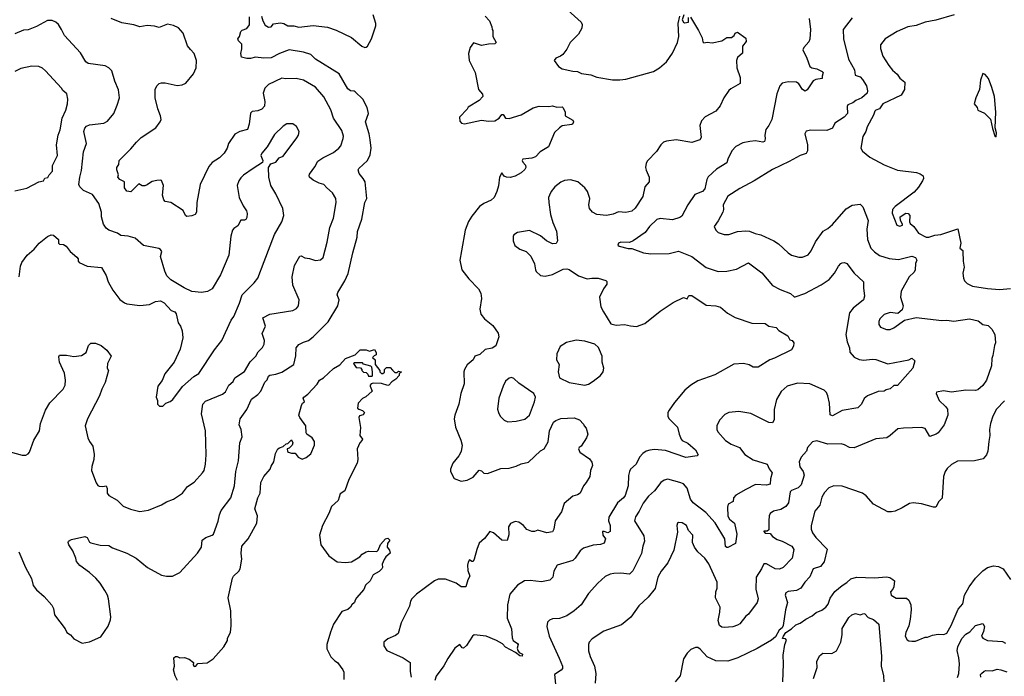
# Model space of a CAD drawing. Extents: x 1933546 to 2138868, y 524910 to 667279.
# Tile 439 of 466: x 2085404 to 2093594, y 613601 to 619066. Entities that reach past the tile are written whole.
import ezdxf

# ---------------------------------------------------------------- set-up
doc = ezdxf.new("R2010")
doc.units = 0

msp = doc.modelspace()

# ---------------------------------------------------------------- linework, layer by layer
at = {"layer": '0CON10XD'}
for points in [[(2089963.8, 619145), (2090073.8, 619045), (2090083.8, 619025), (2090081.2, 618995), (2090053.3, 618945), (2089983.8, 618875), (2089955, 618820), (2089921.2, 618775), (2089901.2, 618761.2), (2089862.5, 618745), (2089850, 618725), (2089886.1, 618676.1), (2089916.1, 618656.1), (2090005, 618636.2), (2090045, 618634), (2090077.7, 618617.7), (2090155, 618606), (2090205, 618588), (2090335, 618566), (2090395, 618564.2), (2090445, 618571.2), (2090675, 618634.2), (2090725.5, 618664.5), (2090783.3, 618715), (2090835, 618786.2), (2090875.9, 618875.9), (2090885.5, 618925), (2090881.9, 619035), (2090894.3, 619095)], [(2085325, 615470), (2085425, 615442.5), (2085455, 615442.5), (2085475, 615452.5), (2085486.7, 615465), (2085521.2, 615565), (2085568, 615645), (2085578.8, 615705), (2085618.6, 615815), (2085655, 615875.8), (2085765, 615991.2), (2085782, 616025), (2085785.8, 616065), (2085777.8, 616125), (2085734.5, 616215), (2085730.8, 616259.2), (2085735, 616272.5), (2085795, 616273.3), (2085855, 616262), (2085918.3, 616271.7), (2085956.7, 616295), (2085977.5, 616355), (2085996.7, 616373.3), (2086035, 616373.8), (2086083.1, 616353.1), (2086130, 616315), (2086166.2, 616265), (2086133.8, 616205), (2086133.3, 616165), (2086143.3, 616145), (2086116, 616045), (2086088.3, 615991.7), (2086068, 615935), (2085968, 615745), (2085948.6, 615685), (2085970.6, 615585), (2085983.8, 615553.8), (2086012.5, 615515), (2086023.9, 615446.1), (2086020.8, 615405), (2086003.2, 615346.8), (2086000.8, 615315), (2086040.9, 615210.9), (2086055, 615190), (2086065, 615183.3), (2086095, 615180), (2086125, 615186.2), (2086132.5, 615165), (2086133.1, 615125), (2086145, 615106.7), (2086215, 615066.7), (2086265, 615017.5), (2086325, 614991.2), (2086405, 614973.3), (2086476.4, 614983.6), (2086585, 615026.7), (2086625, 615053.3), (2086683.6, 615076.4), (2086757.5, 615125), (2086800.5, 615179.5), (2086855, 615216.7), (2086926.2, 615295), (2086938, 615315), (2086950, 615365), (2086955.7, 615445), (2086948.6, 615645), (2086916.5, 615785), (2086926.5, 615865), (2086950.4, 615889.6), (2087091.4, 615948.6), (2087115, 615968), (2087144.5, 616025), (2087180.6, 616055), (2087193.8, 616085), (2087275, 616138.8), (2087322.1, 616217.9), (2087368.6, 616265), (2087388.7, 616301.3), (2087425, 616336), (2087438.6, 616365), (2087440.6, 616395), (2087421.9, 616455), (2087448.7, 616515), (2087426.7, 616585), (2087484.4, 616615.6), (2087677.5, 616645), (2087707.9, 616662.1), (2087724, 616685), (2087728.8, 616735), (2087676.2, 616855), (2087670.5, 616925), (2087690.4, 617019.6), (2087735, 617096.7), (2087745, 617100), (2087775, 617082.5), (2087815, 617078.8), (2087865, 617060.8), (2087905, 617066.2), (2087929.2, 617085), (2087962.9, 617212.9), (2087984.5, 617335), (2088015.5, 617415), (2088035.6, 617544.4), (2088035, 617577.5), (2088007.5, 617625), (2087958.8, 617665), (2087935, 617694), (2087895, 617705.4), (2087845, 617731.1), (2087816, 617755), (2087812.5, 617765), (2087815, 617780), (2087860.2, 617839.8), (2087885, 617888.6), (2087924.6, 617915.4), (2088015, 617960.6), (2088059.2, 617995), (2088075, 618016.2), (2088095.8, 618075.8), (2088096.9, 618095), (2088082.9, 618142.9), (2088015.8, 618245), (2087992.9, 618315), (2087935, 618424), (2087863.7, 618503.7), (2087765, 618563.1), (2087705, 618576.9), (2087615, 618574.3), (2087585, 618579.4), (2087473.6, 618526.4), (2087442, 618495), (2087429.4, 618455), (2087444.4, 618385), (2087440.9, 618345), (2087419.2, 618320.8), (2087385, 618305.7), (2087338.3, 618301.7), (2087325, 618287.5), (2087314.2, 618195.8), (2087298.3, 618151.7), (2087234.2, 618135.8), (2087195, 618113.8), (2087140, 618035), (2087131.1, 617995), (2087105, 617955.8), (2087065, 617916), (2087005, 617875.8), (2086976.4, 617843.6), (2086905.7, 617695), (2086877.5, 617545), (2086875.7, 617465), (2086864, 617445), (2086835, 617433.8), (2086795, 617428.8), (2086784, 617435), (2086765, 617477.5), (2086662.5, 617545), (2086615, 617552.5), (2086602.5, 617565), (2086592.5, 617605), (2086599.2, 617685), (2086585, 617726.7), (2086575, 617731.2), (2086545, 617728), (2086505, 617718.8), (2086484.2, 617705.8), (2086465, 617690), (2086445, 617683.3), (2086423.8, 617683.8), (2086395, 617700), (2086327.5, 617632.5), (2086295, 617638.8), (2086277.5, 617665), (2086275.6, 617715.6), (2086236.7, 617735), (2086220, 617755), (2086226.7, 617775), (2086213.3, 617815), (2086213.3, 617835), (2086229.3, 617860.7), (2086231.2, 617895), (2086329.8, 617990.2), (2086375, 618047.1), (2086414.2, 618085), (2086535.8, 618164.2), (2086573.3, 618215), (2086580, 618235), (2086576.2, 618265), (2086552.9, 618325), (2086532.5, 618415), (2086531.4, 618485), (2086544.2, 618515.8), (2086565, 618533.8), (2086585, 618540), (2086615, 618540), (2086715, 618517.5), (2086757, 618523), (2086785, 618538), (2086849.2, 618615), (2086872, 618665), (2086875.8, 618725), (2086855.7, 618785), (2086825, 618817.8), (2086799.3, 618849.3), (2086765, 618952.5), (2086726.4, 618996.4), (2086685, 619017.5), (2086635, 619029.2), (2086565, 619000), (2086525, 619010.6), (2086465, 619015.8), (2086405, 619007.1), (2086355, 619022), (2086255, 619038.1), (2086165, 619074.4)], [(2085401.2, 616925), (2085410, 617015), (2085421.2, 617045), (2085466.7, 617105), (2085525, 617156.7), (2085566.7, 617205), (2085635, 617261.2), (2085665, 617273.8), (2085685, 617273.3), (2085727.5, 617235), (2085726, 617205), (2085735, 617197.5), (2085767.5, 617195), (2085789.7, 617179.7), (2085825, 617136.7), (2085879.3, 617089.3), (2085890, 617075), (2085890, 617055), (2085900, 617045), (2085965, 617013.8), (2086083.8, 617003.8), (2086125, 616937.5), (2086141.2, 616885), (2086178.8, 616815), (2086236.1, 616736.1), (2086275, 616710), (2086295, 616701.2), (2086405, 616687.5), (2086485, 616694.2), (2086535, 616720), (2086575, 616726), (2086605, 616708.8), (2086665, 616646.2), (2086695, 616633.3), (2086705, 616617.5), (2086722.3, 616542.3), (2086743.3, 616515), (2086756.7, 616475), (2086761.7, 616418.3), (2086737.9, 616322.1), (2086690, 616215), (2086655, 616173.3), (2086612.7, 616117.3), (2086588.3, 616061.7), (2086553.3, 616015), (2086540, 615925), (2086550, 615895), (2086550, 615865), (2086568.3, 615848.3), (2086595, 615850), (2086620, 615875), (2086655, 615887.5), (2086677.5, 615905), (2086758.3, 616011.7), (2086854.2, 616095.8), (2086895, 616120), (2087025, 616318.8), (2087085.8, 616395), (2087162.5, 616565), (2087186, 616595), (2087233.1, 616705), (2087254.3, 616775), (2087355, 616876.7), (2087383.8, 616915), (2087438, 617052), (2087523.2, 617276.8), (2087585, 617383.3), (2087602, 617435), (2087592.5, 617495), (2087536, 617615), (2087493.8, 617685), (2087476.2, 617755), (2087473.6, 617836.4), (2087492.5, 617865), (2087535, 617878.8), (2087562.5, 617915), (2087595, 617928.8), (2087708.3, 618081.7), (2087723.3, 618105), (2087728.8, 618135), (2087705.8, 618175.8), (2087677.5, 618197.5), (2087625, 618198.8), (2087595, 618178.8), (2087525, 618108.8), (2087463.1, 618006.9), (2087418.8, 617955), (2087408.8, 617935), (2087426.7, 617893.3), (2087423.3, 617876.7), (2087345, 617826.7), (2087265, 617771.2), (2087245, 617750), (2087227.1, 617725), (2087214.3, 617685), (2087231.2, 617585), (2087263.3, 617515), (2087290, 617475), (2087296.4, 617453.6), (2087295, 617420), (2087286.4, 617403.6), (2087275, 617397.5), (2087243.6, 617396.4), (2087218.8, 617351.2), (2087185, 617327.5), (2087175, 617312.5), (2087161.9, 617265), (2087144.2, 617105), (2087075, 616943.3), (2087006.2, 616825), (2086965.8, 616804.2), (2086915.7, 616794.3), (2086836.8, 616803.2), (2086773, 616833), (2086660.8, 616900.8), (2086627.5, 616935), (2086611.3, 616971.3), (2086576.2, 617095), (2086586.2, 617135), (2086574.2, 617154.2), (2086561.9, 617161.9), (2086435, 617186.9), (2086365, 617246.2), (2086307, 617263), (2086245, 617270.8), (2086218, 617288), (2086146.7, 617315), (2086125, 617331.2), (2086101.2, 617365), (2086085.6, 617425.6), (2086084.2, 617465), (2086062, 617535), (2086009.7, 617609.7), (2085934.3, 617645), (2085905.6, 617675), (2085896.7, 617695), (2085903.9, 617755), (2085919.1, 617810.9), (2085936.2, 617965), (2085959.5, 618035), (2085938.1, 618135), (2085946.6, 618163.4), (2085961.1, 618178.9), (2085985, 618190.6), (2086105, 618204.4), (2086135, 618220.8), (2086188.8, 618285), (2086215.7, 618354.3), (2086235.8, 618415), (2086227, 618483), (2086196.2, 618555), (2086170.7, 618640.7), (2086145.8, 618665.8), (2086115, 618681.2), (2085975, 618700), (2085955, 618713.8), (2085910.3, 618790.3), (2085775.8, 618935), (2085752.5, 618985), (2085726.2, 619025), (2085705, 619044), (2085675, 619060), (2085635, 619060), (2085545, 619008), (2085475, 618982), (2085435, 618978.1), (2085365, 618947.5)], [(2085396.6, 614636.6), (2085452.9, 614505), (2085503.8, 614415), (2085517.3, 614357.3), (2085545, 614320), (2085608, 614265), (2085672.2, 614192.2), (2085686.4, 614165), (2085692.9, 614112.9), (2085782.5, 613995), (2085796.4, 613966.4), (2085827.5, 613945), (2085855, 613912.5), (2085925, 613877.5), (2085985, 613887.5), (2086079.3, 613930.7), (2086140.7, 614019.3), (2086159.3, 614070.7), (2086161.2, 614095), (2086143.8, 614245), (2086135, 614277.5), (2086113.3, 614315), (2086073.8, 614375), (2086036.6, 614416.6), (2085984.5, 614464.5), (2085905, 614522.9), (2085876.9, 614555), (2085871.5, 614585), (2085845.4, 614645.4), (2085811.9, 614695), (2085807.1, 614715), (2085811.4, 614725), (2085835, 614739.6), (2085945, 614763.5), (2085966, 614755), (2085985, 614717.5), (2085995, 614710.8), (2086075, 614691.4), (2086145, 614688.6), (2086175, 614669.4), (2086296.9, 614626.9), (2086374, 614585), (2086466.2, 614505), (2086585, 614441.2), (2086625, 614433.8), (2086675, 614433.8), (2086735.7, 614464.3), (2086883.8, 614625), (2086916.2, 614675), (2086923.3, 614735), (2086953.8, 614755), (2087005, 614774.5), (2087015.3, 614784.7), (2087055, 614892.5), (2087065.6, 614944.4), (2087080.2, 614979.8), (2087160, 615085), (2087191.5, 615185), (2087203.1, 615305), (2087224.5, 615395), (2087234.3, 615545), (2087254.2, 615595), (2087246, 615655), (2087228.6, 615695), (2087238.1, 615745), (2087295, 615822), (2087333.1, 615906.9), (2087384.2, 615945), (2087411.4, 615975), (2087442.1, 616047.9), (2087463.1, 616066.9), (2087475, 616098), (2087485, 616105.7), (2087535, 616114.5), (2087585, 616133.3), (2087683.8, 616195), (2087702.4, 616267.6), (2087703.1, 616335), (2087725, 616362), (2087765, 616382.9), (2087805.5, 616394.5), (2087845.8, 616425), (2087968.9, 616551.1), (2088049.2, 616685), (2088061.2, 616735), (2088045.8, 616775), (2088049.2, 616795), (2088108.5, 616891.5), (2088135.5, 616954.5), (2088174.3, 617125), (2088212, 617255), (2088213.9, 617303.9), (2088250.8, 617405), (2088275.8, 617545), (2088291.3, 617578.7), (2088277.1, 617715), (2088262.5, 617745), (2088227.1, 617785), (2088220, 617815), (2088225, 617826), (2088297.5, 617895), (2088318.6, 617941.4), (2088327.5, 617995), (2088320, 618065), (2088312.2, 618115), (2088281.9, 618215), (2088306, 618285), (2088294, 618335), (2088257.1, 618405), (2088195, 618464.3), (2088185, 618470.8), (2088155, 618472.5), (2088135, 618490.6), (2088060.6, 618615), (2087865, 618736.2), (2087824.7, 618774.7), (2087765, 618796.2), (2087645, 618813.6), (2087565, 618783.1), (2087495, 618747.8), (2087435, 618745.6), (2087365.8, 618754.2), (2087323, 618743), (2087295, 618742.5), (2087250, 618755), (2087242.5, 618785), (2087251.7, 618821.7), (2087251.7, 618861.7), (2087225, 618890), (2087220, 618905), (2087233.6, 618926.4), (2087245, 618967.5), (2087255, 618977.5), (2087295, 618992.5), (2087315, 619022.5), (2087315, 619090)], [(2087415.7, 619095), (2087425.8, 619055), (2087445, 619020), (2087473, 619003), (2087495, 619006.2), (2087515, 619030), (2087575, 619040.6), (2087600, 619035), (2087635, 619013.1), (2087685, 619014.3), (2087725, 619003.3), (2087845, 619016.7), (2087963.2, 619003.2), (2088037.8, 618977.8), (2088165, 618918.6), (2088250, 618845), (2088275, 618833.8), (2088285, 618836.7), (2088296.7, 618845), (2088331.2, 618905), (2088367.5, 619015), (2088366.7, 619035), (2088343.8, 619105)], [(2090985, 619086.2), (2091051.2, 618975), (2091080, 618915), (2091085, 618882.5), (2091095, 618872.5), (2091121.2, 618878.8), (2091165, 618873.8), (2091245, 618888.8), (2091285, 618916.9), (2091325, 618916), (2091346.2, 618935), (2091355, 618952.5), (2091375, 618962.5), (2091443, 618913), (2091447.5, 618885), (2091417.5, 618845), (2091415, 618787.5), (2091375, 618750), (2091366, 618725), (2091370, 618665), (2091397.5, 618585), (2091396.2, 618535), (2091319.5, 618490.5), (2091303.3, 618475), (2091261.2, 618415), (2091230.5, 618349.5), (2091193.3, 618305), (2091105, 618256), (2091076.2, 618225), (2091062, 618185), (2091071.2, 618085), (2091060, 618065), (2090995, 618044.3), (2090865, 618066.9), (2090785, 618055.7), (2090758.8, 618045), (2090736, 618025), (2090700.5, 617969.5), (2090625, 617890), (2090615, 617872.5), (2090610.8, 617835), (2090615, 617812.5), (2090641.2, 617755), (2090640, 617715), (2090603.8, 617675), (2090586, 617595), (2090523, 617497), (2090495, 617473.3), (2090445, 617462.2), (2090385, 617465.7), (2090341.7, 617448.3), (2090285, 617435.5), (2090203.7, 617443.7), (2090167.5, 617465), (2090144.3, 617495), (2090139.2, 617525), (2090146.1, 617576.1), (2090125.7, 617635.7), (2090106.2, 617665), (2090047.3, 617717.3), (2089985, 617733.8), (2089935, 617728), (2089905, 617714), (2089855.6, 617674.4), (2089824.3, 617635.7), (2089810, 617605), (2089804, 617585), (2089804.2, 617544.2), (2089818, 617445), (2089837.7, 617377.7), (2089868, 617305), (2089878.8, 617225), (2089866.1, 617203.9), (2089835, 617200), (2089785, 617226), (2089735, 617265.8), (2089645, 617310), (2089545, 617294), (2089513.8, 617275), (2089508.3, 617261.7), (2089510, 617225), (2089523.8, 617185), (2089565, 617156), (2089617.5, 617135), (2089655, 617097.5), (2089687.5, 617035), (2089693.6, 616983.6), (2089700.7, 616970.7), (2089735, 616937.5), (2089775, 616930), (2089835, 616946.2), (2089925, 616988), (2089955, 616992.5), (2089975, 616986), (2090052.6, 616932.6), (2090125, 616907.5), (2090164.3, 616915.7), (2090215, 616914), (2090280, 616895), (2090287, 616887), (2090287.5, 616865), (2090258.8, 616825), (2090226.2, 616755), (2090238.8, 616675), (2090258.8, 616635), (2090320, 616535), (2090365, 616523.8), (2090435, 616528), (2090483.6, 616516.4), (2090535, 616512.5), (2090603.6, 616536.4), (2090730.2, 616639.8), (2090838.3, 616711.7), (2090925, 616754), (2090956.6, 616743.4), (2090970, 616770), (2090995, 616771.2), (2091115, 616690.8), (2091195, 616683.8), (2091232.7, 616672.7), (2091292.1, 616622.1), (2091355, 616586.2), (2091495, 616541.2), (2091605, 616538), (2091635, 616513.8), (2091696.7, 616505), (2091719.5, 616479.5), (2091793.8, 616435), (2091810.7, 616400.7), (2091830, 616395), (2091842.5, 616375), (2091841.7, 616348.3), (2091823, 616317), (2091682.6, 616247.4), (2091644.5, 616235.5), (2091547.5, 616175), (2091505, 616172.9), (2091471.9, 616191.9), (2091425, 616202.9), (2091345, 616199.2), (2091185, 616110.6), (2091045, 616059.2), (2090987, 616023), (2090937.9, 615982.1), (2090850.5, 615879.5), (2090805.6, 615814.4), (2090794, 615795), (2090794.4, 615764.4), (2090806.2, 615745), (2090876.2, 615675), (2090888.8, 615615), (2090905.8, 615575), (2090915, 615564.2), (2090960.5, 615540.5), (2091025.8, 615485), (2091047.5, 615445), (2091040, 615435), (2090945, 615420.8), (2090775, 615479.2), (2090685, 615487.3), (2090645, 615482.5), (2090615.5, 615474.5), (2090587.5, 615455), (2090560.8, 615425), (2090533.1, 615365), (2090485.6, 615325), (2090475, 615306.2), (2090467.8, 615272.2), (2090465.5, 615185), (2090439.4, 615105), (2090425.8, 615085), (2090376.5, 615043.5), (2090305.8, 614925), (2090302.9, 614895), (2090314.4, 614855), (2090316.9, 614805), (2090295, 614795.6), (2090265, 614806.9), (2090252, 614805), (2090253.6, 614775), (2090275.6, 614745), (2090265, 614710), (2090235, 614696.9), (2090175, 614693.3), (2090095, 614668.6), (2090065.8, 614645), (2090025.8, 614585), (2090005, 614565.8), (2089874.2, 614525.8), (2089847.5, 614475), (2089839.2, 614425), (2089815, 614402.2), (2089745, 614385.8), (2089649.5, 614399.5), (2089604.2, 614395.8), (2089545, 614360), (2089481.2, 614285), (2089460.8, 614195), (2089458.8, 614085), (2089493.8, 613995), (2089500.7, 613920.7), (2089510, 613900), (2089546.2, 613875), (2089550, 613865), (2089542.5, 613835), (2089548.8, 613815), (2089558, 613798), (2089585.6, 613785.6), (2089585, 613767.5), (2089565, 613770), (2089529.1, 613799.1), (2089445, 613844), (2089420.3, 613870.3), (2089370, 613900), (2089285, 613933.8), (2089185, 613946), (2089170.8, 613935), (2089121.7, 613858.3), (2089095, 613833.8), (2089085, 613838.8), (2089065, 613866.7), (2089024, 613835), (2088965, 613750), (2088933.2, 613686.8), (2088868.8, 613601.2), (2088856, 613565)], [(2089275.6, 619095.6), (2089313.3, 619055), (2089332.5, 619005), (2089333, 618983), (2089340, 618975), (2089340, 618925), (2089367.5, 618875), (2089356.4, 618863.6), (2089305, 618862.5), (2089245, 618852), (2089178.3, 618871.7), (2089150, 618835), (2089136.4, 618783.6), (2089144, 618725), (2089192, 618625), (2089220, 618485), (2089252.5, 618445), (2089257.5, 618425), (2089225, 618392.5), (2089133.6, 618336.4), (2089125, 618320), (2089062.5, 618255), (2089065, 618220), (2089080, 618205), (2089105, 618197.5), (2089245, 618228.8), (2089305, 618222), (2089355, 618223.8), (2089393, 618247), (2089415, 618277.5), (2089425, 618277.5), (2089446.4, 618246.4), (2089475, 618244), (2089575, 618272.5), (2089675, 618332), (2089724.4, 618345.6), (2089805, 618343.8), (2089835, 618348.8), (2089871.7, 618338.3), (2089915, 618340), (2089925, 618332.5), (2089942.5, 618295), (2089942.5, 618265), (2090005, 618230), (2090010, 618215), (2090005, 618200), (2089996.4, 618193.6), (2089915, 618182.5), (2089894.1, 618165.9), (2089853.9, 618126.1), (2089802, 618008), (2089733.3, 617965), (2089694.5, 617925.5), (2089665, 617913.1), (2089590, 617905), (2089583.3, 617895), (2089589.3, 617879.3), (2089612.5, 617855), (2089613.3, 617835), (2089605, 617817.5), (2089575, 617791.2), (2089525.9, 617764.1), (2089485, 617753.3), (2089453.6, 617753.6), (2089435, 617762.5), (2089415, 617790), (2089394.2, 617755), (2089386.5, 617683.5), (2089374.3, 617635), (2089352, 617585), (2089327, 617563), (2089264.5, 617535.5), (2089228.3, 617511.7), (2089165, 617430), (2089138, 617385), (2089110.8, 617315), (2089078.1, 617141.9), (2089066, 617065), (2089082.5, 616985), (2089139.7, 616909.7), (2089220, 616825), (2089240.5, 616790.5), (2089244.2, 616745), (2089232, 616655), (2089238.8, 616615), (2089270, 616575), (2089340.3, 616520.3), (2089385, 616456.2), (2089388.8, 616425), (2089365, 616352.1), (2089335, 616332.1), (2089275, 616321.9), (2089231.1, 616278.9), (2089190, 616265), (2089176.7, 616235), (2089125.8, 616194.2), (2089103.8, 616155), (2089098.8, 616135), (2089100.8, 616035), (2089074.4, 615955), (2089056.9, 615865), (2089022.5, 615775), (2089019.2, 615745), (2089028, 615675), (2089073.3, 615566.7), (2089083.8, 615525), (2089075, 615472.5), (2089058, 615435), (2089005.8, 615375), (2088988.8, 615325), (2088988.8, 615305), (2089018.3, 615248.3), (2089075, 615225.7), (2089125, 615233.3), (2089175, 615257.1), (2089225, 615315.8), (2089245, 615311.2), (2089265, 615291.9), (2089295, 615288.9), (2089405, 615329.2), (2089475, 615333.1), (2089535, 615349.4), (2089575, 615370), (2089636.6, 615383.4), (2089735, 615476.7), (2089767.3, 615492.7), (2089798.8, 615551.2), (2089810, 615645), (2089844.5, 615715.5), (2089865, 615730.8), (2089905, 615745.7), (2090015, 615751.2), (2090060, 615735), (2090095, 615700), (2090100, 615685), (2090117, 615667), (2090130, 615615), (2090118.8, 615585), (2090074.1, 615515.9), (2090057.5, 615505), (2090053.3, 615495), (2090063.3, 615465), (2090145, 615410), (2090164.1, 615384.1), (2090168, 615355), (2090152.5, 615315), (2090147.5, 615265), (2090117.2, 615212.8), (2090093.4, 615186.6), (2090065, 615126.2), (2090045, 615110), (2090005, 615100), (2089932, 615038), (2089909.5, 614970.5), (2089858, 614895), (2089848, 614825), (2089835.9, 614804.1), (2089790, 614795), (2089715, 614816.9), (2089685, 614806), (2089665, 614806), (2089623.4, 614823.4), (2089595, 614855.7), (2089556.2, 614885), (2089525, 614887.9), (2089488, 614872), (2089470, 614845), (2089471.7, 614778.3), (2089458.3, 614731.7), (2089413.2, 614733.2), (2089345, 614796), (2089314, 614806), (2089271.7, 614748.3), (2089225, 614710), (2089205.5, 614655)], [(2092328.7, 619081.3), (2092253.3, 618985), (2092255.5, 618905), (2092297.9, 618737.9), (2092348.7, 618648.7), (2092352.5, 618605), (2092395, 618589.2), (2092415, 618568.8), (2092446.5, 618515), (2092456.6, 618473.4), (2092453.8, 618455), (2092408, 618415), (2092357.9, 618392.1), (2092335, 618374.3), (2092292.3, 618357.7), (2092285.8, 618344.2), (2092289.1, 618285), (2092263.1, 618255), (2092184.2, 618205), (2092165, 618163.1), (2092116.7, 618143.3), (2091985, 618147.1), (2091945, 618138.8), (2091934, 618115), (2091955.8, 618025), (2091955.7, 617974.3), (2091946.9, 617953.1), (2091895, 617936), (2091805.4, 617884.6), (2091665, 617819.2), (2091513.8, 617725), (2091395, 617661.4), (2091294, 617596), (2091254.5, 617525), (2091259.4, 617485), (2091251.4, 617465), (2091215, 617391.2), (2091181.2, 617345), (2091195, 617313.8), (2091213.3, 617295), (2091265, 617277.5), (2091301.7, 617278.3), (2091375, 617301.9), (2091445, 617308.5), (2091474.5, 617304.5), (2091522.5, 617285), (2091567.5, 617275), (2091676.2, 617226.2), (2091715, 617200.8), (2091795, 617126.2), (2091825, 617106.2), (2091885, 617088.8), (2091915, 617088.8), (2091962.7, 617107.3), (2091986.9, 617143.1), (2092023, 617217), (2092085.8, 617305), (2092125, 617326.7), (2092165, 617362.2), (2092278.5, 617491.5), (2092328.6, 617521.4), (2092395, 617530.8), (2092417.7, 617507.7), (2092460.4, 617395), (2092449.1, 617320.9), (2092456.4, 617236.4), (2092484.2, 617165), (2092515, 617134), (2092555, 617102.2), (2092635, 617078.9), (2092715, 617071.1), (2092825, 617096.5), (2092856.2, 617085), (2092867.5, 617065), (2092854.3, 617035.7), (2092853.1, 616985), (2092844.6, 616965.4), (2092802.9, 616925), (2092736.2, 616805), (2092730, 616755), (2092753, 616683), (2092745, 616650), (2092709.3, 616620.7), (2092645, 616628), (2092595, 616610.8), (2092558, 616575), (2092549.2, 616555), (2092549.5, 616529.5), (2092565, 616506.2), (2092615, 616485.8), (2092645, 616487.1), (2092675, 616501.4), (2092765, 616563.8), (2092861.7, 616588.3), (2093075, 616562), (2093115, 616564.2), (2093175, 616555.8), (2093305, 616575.5), (2093375, 616560.6), (2093415, 616529.2), (2093459.1, 616519.1), (2093489.1, 616489.1), (2093515.7, 616445.7), (2093520, 616375), (2093510.8, 616355), (2093499.3, 616270.7), (2093490, 616245), (2093488.6, 616185), (2093445.5, 616065), (2093415, 616020), (2093373.8, 615985), (2093355, 615978.1), (2093275, 615982.2), (2093155, 615964.3), (2093086.8, 615976.8), (2093028.8, 615965), (2093025.8, 615955), (2093051.2, 615895), (2093105.9, 615845.9), (2093120, 615825), (2093123.8, 615775), (2093093.8, 615695), (2093043.9, 615626.1), (2093027.5, 615615), (2092975, 615597.5), (2092935, 615662.5), (2092905, 615671.2), (2092755, 615666.9), (2092708.7, 615661.3), (2092645, 615604), (2092616.7, 615586.7), (2092525, 615577.3), (2092345, 615502.9), (2092305, 615506), (2092265, 615527.5), (2092235.6, 615535.6), (2092126.4, 615533.6), (2092035, 615561.4), (2091997.9, 615552.1), (2091955.8, 615505), (2091948.6, 615475), (2091904, 615426), (2091887.8, 615385), (2091893.8, 615345), (2091920, 615305), (2091928.1, 615275), (2091903.1, 615195), (2091880.3, 615169.8), (2091825, 615146.7), (2091813.9, 615136.1), (2091797.5, 615045), (2091775.8, 615014.2), (2091735, 614988.5), (2091675, 614974.3), (2091645, 614956.2), (2091637.1, 614935), (2091635.5, 614895.5), (2091635, 614820), (2091621.7, 614808.3), (2091595, 614810), (2091593.3, 614805), (2091605, 614793.3), (2091645, 614788.8), (2091665.6, 614765), (2091705, 614739.6), (2091745, 614726.5), (2091826, 614685), (2091842.5, 614655), (2091828.8, 614585), (2091755, 614506.2), (2091725, 614492.5), (2091686.7, 614495), (2091615, 614535.8), (2091593.5, 614536.5), (2091574.3, 614495), (2091528.6, 614425), (2091527.5, 614325), (2091545.8, 614245), (2091538, 614215), (2091465, 614116.7), (2091445, 614102.5), (2091395, 614038.8), (2091374.3, 614025.7), (2091335, 614012.9), (2091265, 614006.2), (2091245, 614008.8), (2091224.2, 614024.2), (2091214.2, 614064.2), (2091228.8, 614135), (2091229.6, 614175), (2091190.9, 614255), (2091195.3, 614304.7), (2091204.5, 614335.5), (2091204.4, 614385), (2091135, 614536.7), (2091104.3, 614584.3), (2091045, 614636.2), (2091017.5, 614675), (2091000.8, 614715), (2091002.2, 614775), (2090968.1, 614815), (2090950, 614855), (2090915, 614878.1), (2090885, 614881.2), (2090875.9, 614874.1), (2090870, 614855), (2090875, 614800), (2090845, 614650), (2090794.6, 614545.4), (2090739.4, 614475), (2090710.8, 614425), (2090689.7, 614330.3), (2090630.9, 614259.1), (2090555, 614188), (2090486.3, 614093.7), (2090409.7, 614030.3), (2090262.6, 613977.4), (2090165, 613913.8), (2090142, 613885), (2090134.4, 613865), (2090135.8, 613814.2), (2090148.5, 613765), (2090184.3, 613685), (2090195.7, 613625), (2090190, 613545)], [(2091971.2, 619075), (2091982, 618985), (2091976.1, 618903.9), (2091968.3, 618881.7), (2091926.7, 618835), (2091916.7, 618815), (2091951.2, 618745), (2091976.7, 618675), (2091993.5, 618663.5), (2092035, 618657.8), (2092080, 618635), (2092085.8, 618625), (2092078, 618595), (2092080, 618575), (2092025, 618567.8), (2092003.7, 618556.3), (2091955, 618481.2), (2091938.8, 618471.2), (2091915, 618484.3), (2091885, 618532), (2091865, 618545.7), (2091795, 618548.8), (2091747, 618537), (2091726.2, 618515), (2091701.7, 618448.3), (2091659.2, 618235), (2091636.2, 618185), (2091609.2, 618150.8), (2091602.5, 618105), (2091605.8, 618074.2), (2091598.3, 618051.7), (2091584.2, 618045.8), (2091525, 618057.1), (2091477, 618053), (2091420.3, 618039.7), (2091359.7, 618010.3), (2091326.6, 617973.4), (2091294.6, 617905.4), (2091286.2, 617873.8), (2091198.8, 617821.2), (2091131.2, 617758.8), (2091119.4, 617735), (2091103.2, 617656.8), (2091083.4, 617636.6), (2091020.4, 617609.6), (2090961.9, 617525), (2090910.9, 617429.1), (2090895, 617418.1), (2090835, 617398.5), (2090730.2, 617409.8), (2090705, 617401.4), (2090642, 617345), (2090606, 617295), (2090506.1, 617223.9), (2090475, 617212.5), (2090405, 617213.3), (2090384.1, 617205.9), (2090378.3, 617188.3), (2090389.3, 617179.3), (2090465, 617161.2), (2090495, 617160), (2090592.5, 617125), (2090655, 617115.6), (2090805, 617120), (2090885, 617140), (2090995.4, 617095.4), (2091115, 617002.9), (2091215, 616970), (2091285, 616971.4), (2091365, 616989.2), (2091465, 617042), (2091577.9, 616957.9), (2091664.5, 616854.5), (2091729.8, 616819.8), (2091815.5, 616785.5), (2091845, 616760), (2091855, 616758), (2091935, 616786.4), (2092071.1, 616858.9), (2092136.4, 616903.6), (2092180.8, 616955), (2092214.2, 617015), (2092235, 617036.7), (2092245, 617043.3), (2092265, 617043.8), (2092285, 617036), (2092345, 616956), (2092423.6, 616883.6), (2092422.5, 616835), (2092431.9, 616765), (2092422, 616735), (2092337.1, 616665), (2092307.5, 616625), (2092275.7, 616445), (2092285.7, 616385), (2092305.6, 616335), (2092307.6, 616297.6), (2092345, 616258), (2092387.6, 616237.6), (2092425, 616231.1), (2092495, 616239.5), (2092525, 616236.5)], [(2090927.5, 619105), (2090915.6, 619065), (2090925, 619046), (2090935, 619040), (2090966.2, 619045), (2090966.7, 619085)], [(2093176.2, 619105), (2093025, 619062.5), (2092935, 619045.6), (2092861.5, 619018.5), (2092790, 619005), (2092703.9, 618966.1), (2092603.3, 618905), (2092565, 618857.5), (2092564.2, 618825), (2092583.2, 618763.2), (2092633.8, 618685), (2092664, 618645), (2092703.1, 618613.1), (2092725, 618580), (2092765.5, 618545.5), (2092762.9, 618485), (2092735, 618436), (2092583.4, 618366.6), (2092555, 618322.5), (2092526.1, 618313.9), (2092516.7, 618305), (2092505, 618270), (2092452, 618175), (2092441.2, 618135), (2092415.9, 618094.1), (2092401.2, 617995), (2092415, 617972.5), (2092475, 617922.5), (2092595, 617858), (2092704.4, 617814.4), (2092864.1, 617794.1), (2092893.6, 617783.6), (2092920, 617765), (2092922.5, 617745), (2092912.5, 617725), (2092879.2, 617670.8), (2092845, 617630), (2092685, 617510), (2092662.5, 617485), (2092660, 617455), (2092701.2, 617355), (2092725, 617346.7), (2092745.9, 617354.1), (2092746.2, 617365), (2092730.6, 617395), (2092728.1, 617425), (2092775, 617454.5), (2092795, 617452.1), (2092807.5, 617435), (2092804.4, 617384.4), (2092810.5, 617370.5), (2092842, 617345), (2092879.7, 617289.7), (2092945, 617255.8), (2092965, 617254.2), (2093015, 617272), (2093065, 617278.8), (2093205.9, 617325.9), (2093232, 617205), (2093222.5, 617165), (2093247.5, 617145), (2093250, 617135), (2093251.2, 617055), (2093258.8, 617005), (2093250, 616955), (2093253.3, 616915), (2093262.7, 616892.7), (2093285, 616871.2), (2093328.3, 616848.3), (2093455, 616827.1), (2093555, 616820), (2093645, 616828.6)], [(2085365, 617641.2), (2085463.6, 617663.6), (2085565, 617716.2), (2085602.5, 617725), (2085613.9, 617746.1), (2085637.7, 617752.3), (2085648.8, 617775), (2085676, 617805), (2085678.3, 617851.7), (2085718, 617935), (2085711.9, 618025), (2085724.3, 618105), (2085741.4, 618148.6), (2085758.9, 618245), (2085786.9, 618313.1), (2085800.8, 618365), (2085804.2, 618405), (2085797.5, 618447.5), (2085763.8, 618475), (2085752, 618495), (2085619.7, 618639.7), (2085595, 618661.2), (2085565, 618676), (2085505, 618678.6), (2085415, 618658.6), (2085363.3, 618635)], [(2093525, 618090), (2093527.5, 618125), (2093518, 618165), (2093523.8, 618295), (2093510.8, 618425), (2093490.5, 618500.5), (2093461.2, 618575), (2093435, 618610), (2093415, 618617.5), (2093397, 618563), (2093387.5, 618485), (2093356.7, 618415), (2093342.5, 618365), (2093367.5, 618335), (2093373.6, 618313.6), (2093428.3, 618288.3), (2093478.3, 618238.3), (2093495, 618160), (2093515, 618100), (2093525, 618090)], [(2090105, 616023.3), (2090135, 616032.7), (2090175, 616056.7), (2090235.8, 616105), (2090256.9, 616135), (2090263.1, 616165), (2090248.5, 616215), (2090250, 616265), (2090227.7, 616317.7), (2090217.5, 616337.5), (2090187.5, 616365), (2090105, 616391.4), (2090032.6, 616397.4), (2089951.4, 616378.6), (2089899.2, 616345), (2089872, 616285), (2089870, 616235), (2089891.2, 616195), (2089882, 616135), (2089893.8, 616085), (2089975, 616046.9), (2090105, 616023.3)], [(2086717.5, 613565), (2086697.5, 613605), (2086683.6, 613653.6), (2086692.5, 613685), (2086687.5, 613755), (2086700, 613765), (2086713.6, 613766.4), (2086735, 613753.3), (2086775, 613756), (2086815, 613744.3), (2086850, 613715), (2086846.7, 613695), (2086855, 613682), (2086870, 613685), (2086885, 613707.5), (2086965, 613713.8), (2087012.5, 613745), (2087102.5, 613845), (2087131.7, 613898.3), (2087133, 613917), (2087156.7, 613965), (2087163.3, 614025), (2087160, 614145), (2087138.9, 614255), (2087175, 614417.5), (2087182.9, 614435), (2087226.2, 614475), (2087238, 614495), (2087250.8, 614575), (2087245.8, 614625), (2087251.9, 614685), (2087305.8, 614745), (2087376.2, 614875), (2087383.3, 614935), (2087358.8, 614995), (2087385, 615087.5), (2087404.3, 615125.7), (2087411.2, 615215), (2087435, 615262.5), (2087487.5, 615325), (2087495, 615350), (2087517.5, 615385), (2087531.2, 615455), (2087552.5, 615495), (2087565, 615502.5), (2087597, 615513), (2087620, 615535), (2087635, 615537.5), (2087665, 615567.5), (2087677.5, 615545), (2087670, 615525), (2087645, 615500), (2087630, 615495), (2087633, 615473), (2087640, 615465), (2087665, 615457.5), (2087695, 615457.5), (2087720, 615425), (2087755, 615407.5), (2087788.3, 615421.7), (2087827.3, 615452.7), (2087856.4, 615523.6), (2087856.2, 615555), (2087836.7, 615585), (2087792.5, 615615), (2087786.7, 615626.7), (2087783.8, 615685), (2087733.3, 615755), (2087727.5, 615775), (2087747.5, 615855), (2087757, 615873), (2087772.5, 615885), (2087761.2, 615915), (2087766.7, 615925), (2087802, 615948), (2087878.5, 616031.5), (2087899.4, 616065), (2087930.8, 616085), (2088015, 616161.2), (2088065.8, 616194.2), (2088113.8, 616245), (2088194, 616276), (2088235, 616316.7), (2088285, 616317.5), (2088315, 616307.5), (2088355, 616320), (2088370, 616295), (2088370, 616275), (2088351.7, 616268.3), (2088340, 616255), (2088360, 616235), (2088360, 616195), (2088400, 616145), (2088400, 616135), (2088415, 616120), (2088425, 616120), (2088438.3, 616131.7), (2088440, 616155), (2088455, 616170), (2088485, 616170), (2088505, 616150)], [(2092525, 616236.5), (2092625, 616200.6), (2092800, 616235), (2092825, 616247.5), (2092850, 616225), (2092834.1, 616165.9), (2092705, 616022), (2092675, 616020), (2092645, 615992), (2092610, 615985), (2092595, 615973.3), (2092545, 615970), (2092454.5, 615935.5), (2092427.2, 615912.8), (2092405.4, 615864.6), (2092374.3, 615835), (2092246.1, 615813.9), (2092165, 615769.2), (2092145, 615777.5), (2092138.9, 615875), (2092126.7, 615935), (2092115, 615962), (2092095, 615981.4), (2091975, 616035.5), (2091875, 616040.6), (2091786.7, 616015), (2091738.3, 615971.7), (2091700, 615905), (2091678.6, 615821.4), (2091680, 615735), (2091665, 615711.2), (2091635, 615714), (2091485, 615789.2), (2091385, 615803.8), (2091303.9, 615796.1), (2091269.3, 615780.7), (2091226.2, 615733.8), (2091203.8, 615685), (2091202, 615655), (2091211.2, 615635), (2091275, 615564.3), (2091321.7, 615531.7), (2091392, 615505), (2091435.8, 615445.8), (2091505, 615403.3), (2091621.2, 615365), (2091637.7, 615327.7), (2091663.8, 615295), (2091648.6, 615245), (2091645, 615201.2), (2091615, 615191.9), (2091525, 615196.9), (2091445.3, 615154.7), (2091360.7, 615109.3), (2091340, 615085), (2091338.6, 615055), (2091297.7, 615032.3), (2091292.2, 615007.8), (2091293.7, 614933.7), (2091308.3, 614908.3), (2091350, 614875), (2091369.2, 614785), (2091357.5, 614705), (2091295, 614672.5), (2091285, 614672.5), (2091275, 614682.5), (2091269.2, 614745), (2091189.1, 614879.1), (2091111.4, 614965), (2091005.9, 615045.9), (2090985, 615076.2), (2090956.8, 615166.8), (2090925, 615201.4), (2090895, 615214.3), (2090795, 615240.8), (2090765, 615233.8), (2090737.3, 615212.7), (2090685, 615144), (2090635, 615100.8), (2090589.5, 615040.5), (2090557.6, 614975), (2090525, 614926.9), (2090519.1, 614895), (2090595, 614771.2), (2090601.8, 614725), (2090586.3, 614683.7), (2090577.1, 614622.9), (2090505, 614479.5), (2090475, 614451.4), (2090405, 614458.8), (2090345, 614457.1), (2090315, 614451.4), (2090275, 614430.8), (2090214, 614375), (2090135, 614288.8), (2090075, 614196.2), (2090015.6, 614144.4), (2089955, 614104), (2089895, 614080.8), (2089835, 614080), (2089811.2, 614068.8), (2089795, 614052.5), (2089788, 614015), (2089808.6, 613935), (2089890.7, 613750.7), (2089920, 613685), (2089920, 613665), (2089909.4, 613650.6), (2089852, 613615), (2089860, 613535)], [(2088335, 616100), (2088340, 616105), (2088340, 616135), (2088332.5, 616175), (2088325, 616182.5), (2088265, 616200), (2088255, 616210), (2088185, 616210), (2088180, 616205), (2088201.7, 616171.7), (2088238.3, 616168.3), (2088250, 616155), (2088250, 616145), (2088263, 616133), (2088285, 616130), (2088300, 616115), (2088305, 616100), (2088335, 616100)], [(2088505, 616150), (2088525, 616130), (2088545, 616130), (2088555, 616140), (2088580, 616135), (2088561.7, 616118.3), (2088560, 616105), (2088532.5, 616075), (2088498.6, 616051.4), (2088475, 616024), (2088465, 616021.2), (2088415, 616036.7), (2088345, 616041.2), (2088327.5, 616035), (2088318.8, 616025), (2088318.8, 616015), (2088336.7, 615975), (2088284.1, 615925.9), (2088255, 615914), (2088220.8, 615875), (2088213.8, 615833.8), (2088225, 615823.3), (2088255, 615813.3), (2088272.5, 615795), (2088261.7, 615778.3), (2088231.7, 615768.3), (2088224.2, 615755), (2088237.9, 615672.1), (2088232.5, 615605), (2088255.8, 615575), (2088253.8, 615565), (2088233.8, 615545), (2088211.2, 615495), (2088215.7, 615405), (2088210.6, 615375), (2088142, 615238), (2088108.9, 615145), (2088070.7, 615119.3), (2088051.9, 615065), (2087996.7, 615015), (2087975, 614956.7), (2087924, 614855), (2087897.5, 614775), (2087910, 614695), (2087975, 614603.3), (2088045, 614554), (2088115, 614547.5), (2088165, 614553.8), (2088233.3, 614595), (2088253.5, 614616.5), (2088285, 614635.7), (2088305, 614641.2), (2088375, 614640), (2088385, 614650), (2088405, 614697.5), (2088446.7, 614745), (2088465, 614751.2), (2088483.3, 614735), (2088463.8, 614705), (2088460, 614675), (2088480.7, 614650.7), (2088486.7, 614625), (2088450, 614595), (2088435, 614572.5), (2088420, 614535), (2088421.2, 614505), (2088416.2, 614495), (2088395, 614473.8), (2088343.3, 614445), (2088320, 614395), (2088279.3, 614360.7), (2088267.3, 614322.7), (2088206.7, 614255), (2088193.8, 614235), (2088190, 614215), (2088166.2, 614195), (2088156, 614175), (2088135, 614158), (2088085, 614140), (2088014.2, 614035), (2087989.2, 613969.2), (2087960, 613865), (2087960.3, 613830.3), (2087992.7, 613762.7), (2088025, 613728.8), (2088046.7, 613715), (2088092.5, 613655), (2088100, 613635), (2088100, 613575)], [(2089465, 615720), (2089535, 615724), (2089605, 615740.8), (2089644.4, 615775), (2089686.9, 615885), (2089695.6, 615925), (2089680, 615955), (2089555, 616039.4), (2089515, 616078), (2089495, 616088), (2089475, 616081.2), (2089445, 616056.2), (2089425, 616016.2), (2089390, 615915), (2089379.4, 615825), (2089385.8, 615795), (2089402, 615765), (2089435, 615733.8), (2089465, 615720)], [(2093596.1, 615893.9), (2093529.2, 615825), (2093498, 615765), (2093478, 615705), (2093471.2, 615655), (2093473.3, 615605), (2093464, 615556), (2093457.5, 615475), (2093446.1, 615443.9), (2093418.3, 615411.7), (2093345, 615394.3), (2093205, 615390), (2093155, 615363.3), (2093118.8, 615331.2), (2093100.9, 615305), (2093087.3, 615265), (2093075.6, 615084.4), (2093048.8, 615055), (2093025, 615007.5), (2093005, 615007.5), (2092905, 615037.5), (2092835.9, 615044.1), (2092805, 615038), (2092745, 615002), (2092685, 614976.2), (2092655, 614968.8), (2092625, 614970), (2092505, 615033.3), (2092445, 615103.3), (2092413.9, 615123.9), (2092245, 615182.5), (2092175, 615187.1), (2092135, 615168.6), (2092098.6, 615131.4), (2092077, 615093), (2092058.1, 615025), (2092018.6, 614975)], [(2092018.6, 614975), (2091988.6, 614855), (2091988.6, 614825), (2091999.5, 614795), (2092027.3, 614755), (2092119.1, 614659.1), (2092095, 614554.3), (2092065.7, 614514.3), (2092004.5, 614495), (2091975, 614428.6), (2091934.6, 614385.4), (2091902.2, 614335), (2091865, 614316), (2091795, 614306.5), (2091777.1, 614295), (2091771.1, 614275), (2091789.6, 614215), (2091773.1, 614155), (2091755.6, 614025), (2091746.5, 614003.5), (2091720.8, 613985), (2091689.7, 613930.3), (2091657.8, 613902.2), (2091538.1, 613831.9), (2091376.2, 613753.8), (2091295, 613725.8), (2091195, 613730), (2091123.5, 613763.5), (2091065, 613828), (2091045, 613841.2), (2091025, 613841.2), (2090987, 613823), (2090957, 613793), (2090925, 613747.5), (2090897.5, 613605), (2090856, 613554)], [(2089205.5, 614655), (2089185.4, 614574.6), (2089175, 614556.7), (2089165, 614556.7), (2089145, 614570), (2089135, 614550), (2089130, 614525), (2089132.7, 614482.7), (2089147.1, 614435), (2089130.8, 614405), (2089115, 614346.2), (2089075, 614345.6), (2089035, 614376.2), (2088945, 614410), (2088885, 614408), (2088855, 614396.2), (2088704.4, 614285.6), (2088665, 614246.7), (2088654, 614225), (2088646.8, 614183.2), (2088577.5, 614045), (2088552.3, 613957.7), (2088529.5, 613940.5), (2088465, 613913.8), (2088433.3, 613885), (2088433.3, 613855), (2088456.7, 613815), (2088595, 613754.3), (2088650.8, 613715), (2088650.9, 613640.9), (2088661.2, 613595)], [(2091750.6, 613555), (2091758.5, 613705), (2091753.2, 613776.8), (2091769.2, 613865), (2091782.5, 613902.5), (2091775, 613912.5), (2091750, 613915), (2091757.5, 613935), (2091777.5, 613965), (2091824.4, 613995.6), (2091861.1, 614028.9), (2091895, 614042.2), (2091942.6, 614077.4), (2091995.6, 614104.4), (2092029.5, 614130.5), (2092075, 614150.3), (2092108.9, 614175), (2092128.1, 614201.9), (2092145, 614251.2), (2092185, 614306.2), (2092245, 614356.7), (2092285, 614381.2), (2092317.6, 614412.4), (2092365, 614426.7), (2092515, 614419.6), (2092615, 614427.5), (2092642, 614422), (2092667.8, 614407.8), (2092679.2, 614395), (2092676.2, 614346.2), (2092666.7, 614325), (2092648.1, 614305), (2092652.5, 614275), (2092695, 614252.2), (2092780, 614250), (2092798.6, 614235), (2092816.9, 614195), (2092820, 614155), (2092811.1, 614075), (2092798.9, 614021.1), (2092774.5, 613965), (2092770, 613935), (2092785, 613903.8), (2092800, 613895), (2092825, 613892), (2092855, 613894.2), (2092935, 613927.5), (2092955, 613927.5), (2092996.7, 613943.3), (2093045, 613952), (2093090.7, 613949.3), (2093115, 613960), (2093151.8, 614025), (2093209.6, 614160.4), (2093250, 614205), (2093262.3, 614275), (2093302.7, 614345), (2093353.3, 614416.7), (2093415, 614477.5), (2093455, 614507.1), (2093505, 614521.4), (2093545.9, 614514.1), (2093585.4, 614495.4), (2093645.9, 614405.9)], [(2092007.3, 613582.7), (2092036.2, 613675), (2092035.8, 613725), (2092057.9, 613772.1), (2092085, 613792.5), (2092159.3, 613790.7), (2092197.8, 613812.2), (2092232.9, 613885), (2092245.5, 613945), (2092245, 613998), (2092300.9, 614089.1), (2092325, 614111.2), (2092355, 614123.3), (2092395, 614112.5), (2092425, 614124.2), (2092435, 614120), (2092461.1, 614091.1), (2092505, 614072.9), (2092548.8, 614035), (2092571.5, 613765), (2092569.4, 613685), (2092588.1, 613605), (2092590.6, 613555)], [(2093205, 613590), (2093216.4, 613625), (2093220.3, 613705), (2093216.8, 613755), (2093203, 613815), (2093206.1, 613845), (2093239.2, 613915), (2093275, 613951.4), (2093307.8, 613972.2), (2093355, 614022.5), (2093415, 614041.2), (2093428.1, 614015), (2093421.4, 613975), (2093404.3, 613935), (2093415, 613918), (2093455, 613899.2), (2093579.5, 613889.5), (2093605, 613877.5)], [(2093399.2, 613595), (2093396.2, 613615), (2093403.8, 613625), (2093425, 613643.8), (2093441.1, 613648.9), (2093493.2, 613646.8), (2093535, 613659.2), (2093564.2, 613655.8), (2093615, 613638.1)]]:
    msp.add_lwpolyline(points, dxfattribs=at)

doc.saveas('drawing.dxf')
